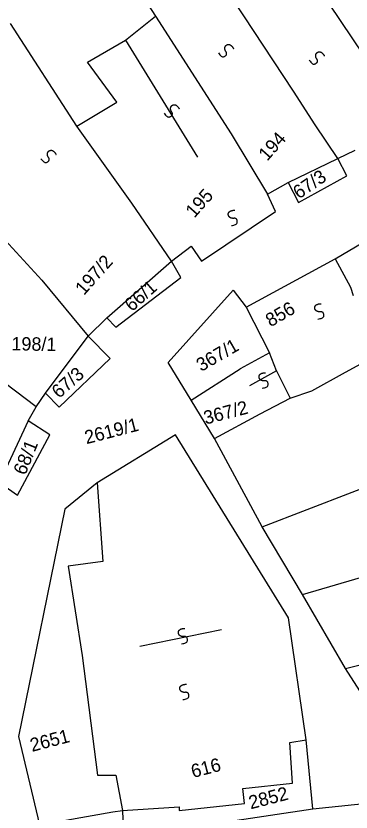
# Model space of a CAD drawing. Extents: x -581999 to -572728, y -1219553 to -1212032.
# Drawn here: x -577714.8 to -577664.9, y -1215660.1 to -1215541.5 of the extents above; entities that cross this region are included whole.
import ezdxf

# ---------------------------------------------------------------- set-up
doc = ezdxf.new("R2010")
doc.units = 0
for name, color, linetype in [('Vrstva 1', 7, 'Continuous'), ('Vrstva 2', 7, 'Continuous'), ('Vrstva 4', 7, 'Continuous'), ('Vrstva 6', 7, 'Continuous')]:
    doc.layers.add(name, color=color, linetype=linetype)

msp = doc.modelspace()

# ---------------------------------------------------------------- linework, layer by layer
at = {"layer": 'Vrstva 1'}
for p, q in [((-577680.53, -1215584.859), (-577677.091, -1215591.673)), ((-577677.091, -1215591.673), (-577681.456, -1215594.081)), ((-577676.025, -1215594.371), (-577677.091, -1215591.673)), ((-577688.718, -1215598.756), (-577681.456, -1215594.081))]:
    msp.add_line(p, q, dxfattribs=at)
for points in [[(-577716.15, -1215507.416), (-577694.026, -1215541.52)], [(-577673.504, -1215552.705), (-577683.9, -1215536.913)], [(-577670.012, -1215536.967), (-577656.038, -1215557.84)], [(-577694.026, -1215541.52), (-577682.778, -1215559.046)], [(-577705.752, -1215557.92), (-577715.641, -1215542.647)], [(-577670.267, -1215557.737), (-577673.504, -1215552.705)], [(-577697.566, -1215569.374), (-577705.752, -1215557.92)], [(-577666.911, -1215562.715), (-577670.267, -1215557.737)], [(-577682.778, -1215559.046), (-577677.39, -1215568.04)], [(-577729.56, -1215560.617), (-577710.977, -1215580.857)], [(-577666.911, -1215562.715), (-577664.335, -1215561.513)], [(-577674.297, -1215566.321), (-577666.911, -1215562.715)], [(-577674.297, -1215566.321), (-577672.766, -1215569.268), (-577665.55, -1215565.316), (-577666.911, -1215562.715)], [(-577677.39, -1215568.04), (-577674.297, -1215566.321)], [(-577688.736, -1215575.784), (-577687.202, -1215578.039), (-577676.201, -1215570.64), (-577677.39, -1215568.04)], [(-577691.66, -1215578.023), (-577697.566, -1215569.374)], [(-577667.293, -1215577.702), (-577654.947, -1215570.362)], [(-577691.66, -1215578.023), (-577688.736, -1215575.784)], [(-577701.295, -1215586.466), (-577691.66, -1215578.023)], [(-577701.295, -1215586.466), (-577699.929, -1215587.855), (-577690.298, -1215580.451), (-577691.66, -1215578.023)], [(-577680.53, -1215584.859), (-577667.293, -1215577.702)], [(-577667.293, -1215577.702), (-577664.998, -1215581.891)], [(-577710.977, -1215580.857), (-577704.049, -1215589.225)], [(-577664.998, -1215581.891), (-577664.646, -1215583.153)], [(-577685.272, -1215604.43), (-577688.718, -1215598.756), (-577692.166, -1215593.104), (-577682.483, -1215582.33), (-577680.53, -1215584.859)], [(-577704.049, -1215589.225), (-577701.295, -1215586.466)], [(-577710.427, -1215597.681), (-577704.049, -1215589.225)], [(-577710.427, -1215597.681), (-577708.377, -1215599.764), (-577700.804, -1215592.524), (-577704.049, -1215589.225)], [(-577711.806, -1215599.751), (-577721.07, -1215592.713)], [(-577670.772, -1215597.362), (-577665.763, -1215594.589), (-577660.755, -1215591.815)], [(-577676.025, -1215594.371), (-577673.989, -1215598.432)], [(-577673.989, -1215598.432), (-577670.772, -1215597.362)], [(-577711.806, -1215599.751), (-577710.427, -1215597.681)], [(-577678.461, -1215600.757), (-577673.989, -1215598.432)], [(-577713.014, -1215601.823), (-577711.806, -1215599.751)], [(-577685.272, -1215604.43), (-577678.461, -1215600.757)], [(-577713.014, -1215601.823), (-577717.336, -1215610.978)], [(-577717.336, -1215610.978), (-577714.6, -1215612.89), (-577709.764, -1215603.912), (-577713.014, -1215601.823)], [(-577678.186, -1215617.604), (-577637.995, -1215602.105)], [(-577691.083, -1215603.887), (-577702.715, -1215611.05)], [(-577674.237, -1215631.141), (-577691.083, -1215603.887)], [(-577678.186, -1215617.604), (-577685.272, -1215604.43)], [(-577702.715, -1215611.05), (-577707.55, -1215614.997), (-577714.464, -1215648.832), (-577711.301, -1215661.986), (-577700.407, -1215660.043)], [(-577702.715, -1215611.05), (-577701.868, -1215622.761), (-577707.048, -1215623.462), (-577704.957, -1215636.798)], [(-577672.159, -1215627.709), (-577632.881, -1215616.17)], [(-577672.159, -1215627.709), (-577678.186, -1215617.604)], [(-577665.78, -1215638.715), (-577672.159, -1215627.709)], [(-577671.634, -1215649.336), (-577674.237, -1215631.141)], [(-577665.78, -1215638.715), (-577654.371, -1215635.9)], [(-577704.957, -1215636.798), (-577702.676, -1215654.591), (-577699.939, -1215654.601), (-577698.978, -1215659.866)], [(-577659.259, -1215648.833), (-577665.78, -1215638.715)], [(-577670.605, -1215659.602), (-577654.404, -1215657.938), (-577634.388, -1215653.104), (-577617.041, -1215649.046), (-577602.879, -1215643.722)], [(-577698.978, -1215659.866), (-577690.517, -1215659.324), (-577690.52, -1215659.876), (-577680.801, -1215658.804), (-577681.066, -1215656.596), (-577673.676, -1215655.793), (-577674.062, -1215649.72), (-577671.634, -1215649.336)], [(-577670.605, -1215659.602), (-577671.634, -1215649.336)], [(-577700.407, -1215660.043), (-577698.978, -1215659.866)], [(-577698.978, -1215659.866), (-577698.815, -1215663.828)], [(-577698.815, -1215663.828), (-577670.605, -1215659.602)]]:
    msp.add_lwpolyline(points, dxfattribs=at)
at = {"layer": 'Vrstva 4'}
for points in [[(-577698.525, -1215545.109), (-577694.026, -1215541.52)], [(-577705.752, -1215557.92), (-577699.793, -1215554.36), (-577704.151, -1215548.402), (-577698.525, -1215545.109)], [(-577698.525, -1215545.109), (-577687.779, -1215562.557)], [(-577676.025, -1215594.371), (-577680.05, -1215596.608)], [(-577696.384, -1215635.386), (-577684.237, -1215632.907)]]:
    msp.add_lwpolyline(points, dxfattribs=at)
at = {"layer": 'Vrstva 6'}
for points in [[(-577684.684, -1215547.013), (-577684.204, -1215547.72), (-577683.51, -1215547.409), (-577683.433, -1215547.009), (-577683.669, -1215546.664), (-577683.754, -1215546.332), (-577683.672, -1215546.042), (-577683.528, -1215545.862), (-577683.292, -1215545.734), (-577682.927, -1215545.77), (-577682.5, -1215546.209), (-577682.445, -1215546.382)], [(-577671.153, -1215548.107), (-577670.673, -1215548.814), (-577669.979, -1215548.503), (-577669.902, -1215548.103), (-577670.138, -1215547.758), (-577670.223, -1215547.426), (-577670.141, -1215547.136), (-577669.997, -1215546.956), (-577669.761, -1215546.828), (-577669.396, -1215546.864), (-577668.969, -1215547.303), (-577668.914, -1215547.476)], [(-577692.759, -1215555.988), (-577692.279, -1215556.695), (-577691.585, -1215556.384), (-577691.508, -1215555.984), (-577691.744, -1215555.639), (-577691.829, -1215555.307), (-577691.747, -1215555.017), (-577691.603, -1215554.837), (-577691.367, -1215554.709), (-577691.002, -1215554.745), (-577690.575, -1215555.184), (-577690.52, -1215555.357)], [(-577711.091, -1215562.774), (-577710.611, -1215563.481), (-577709.917, -1215563.17), (-577709.84, -1215562.77), (-577710.076, -1215562.425), (-577710.161, -1215562.093), (-577710.079, -1215561.803), (-577709.935, -1215561.623), (-577709.699, -1215561.495), (-577709.334, -1215561.531), (-577708.907, -1215561.97), (-577708.852, -1215562.143)], [(-577682.748, -1215572.723), (-577681.897, -1215572.634), (-577681.845, -1215571.876), (-577682.161, -1215571.62), (-577682.577, -1215571.665), (-577682.909, -1215571.583), (-577683.126, -1215571.375), (-577683.217, -1215571.163), (-577683.218, -1215570.894), (-577683.015, -1215570.589), (-577682.427, -1215570.419), (-577682.247, -1215570.452)], [(-577669.878, -1215586.646), (-577669.027, -1215586.557), (-577668.975, -1215585.799), (-577669.291, -1215585.543), (-577669.707, -1215585.588), (-577670.039, -1215585.506), (-577670.256, -1215585.298), (-577670.347, -1215585.086), (-577670.348, -1215584.817), (-577670.145, -1215584.512), (-577669.557, -1215584.342), (-577669.377, -1215584.375)], [(-577678.171, -1215596.934), (-577677.32, -1215596.845), (-577677.268, -1215596.087), (-577677.584, -1215595.831), (-577678, -1215595.876), (-577678.332, -1215595.794), (-577678.549, -1215595.586), (-577678.64, -1215595.374), (-577678.641, -1215595.105), (-577678.438, -1215594.8), (-577677.85, -1215594.63), (-577677.67, -1215594.663)], [(-577690.175, -1215635.023), (-577689.324, -1215634.934), (-577689.272, -1215634.176), (-577689.588, -1215633.92), (-577690.004, -1215633.965), (-577690.336, -1215633.883), (-577690.553, -1215633.675), (-577690.644, -1215633.463), (-577690.645, -1215633.194), (-577690.442, -1215632.889), (-577689.854, -1215632.719), (-577689.674, -1215632.752)], [(-577689.957, -1215643.341), (-577689.106, -1215643.252), (-577689.054, -1215642.494), (-577689.37, -1215642.238), (-577689.786, -1215642.283), (-577690.118, -1215642.201), (-577690.335, -1215641.993), (-577690.426, -1215641.781), (-577690.427, -1215641.512), (-577690.224, -1215641.207), (-577689.636, -1215641.037), (-577689.456, -1215641.07)]]:
    msp.add_open_spline(points, degree=2, dxfattribs=at)

# ---------------------------------------------------------------- texts
at = {"layer": 'Vrstva 2'}
for s, rotation, p in [('194', 48.37606, (-577677.422, -1215563.217)), ('67/3', 34.29349, (-577672.714, -1215568.847)), ('195', 48.37606, (-577688.272, -1215571.704)), ('197/2', 48.37606, (-577704.701, -1215583.219)), ('66/1', 41.34214, (-577697.554, -1215585.639)), ('856', 30.04412, (-577676.93, -1215587.894)), ('198/1', 359.10526, (-577715.503, -1215591.315)), ('367/1', 30.04412, (-577687.243, -1215594.55)), ('67/3', 41.34214, (-577708.411, -1215598.566)), ('367/2', 14.54622, (-577686.595, -1215602.378)), ('2619/1', 14.54622, (-577704.317, -1215605.302)), ('68/1', 67.99175, (-577713.435, -1215610.031)), ('2651', 14.54622, (-577712.425, -1215651.138)), ('616', 14.54622, (-577688.464, -1215655.031)), ('2852', 14.54622, (-577679.883, -1215659.696))]:
    msp.add_text(s, height=2, rotation=rotation, dxfattribs=at).set_placement(p)

doc.saveas('drawing.dxf')
